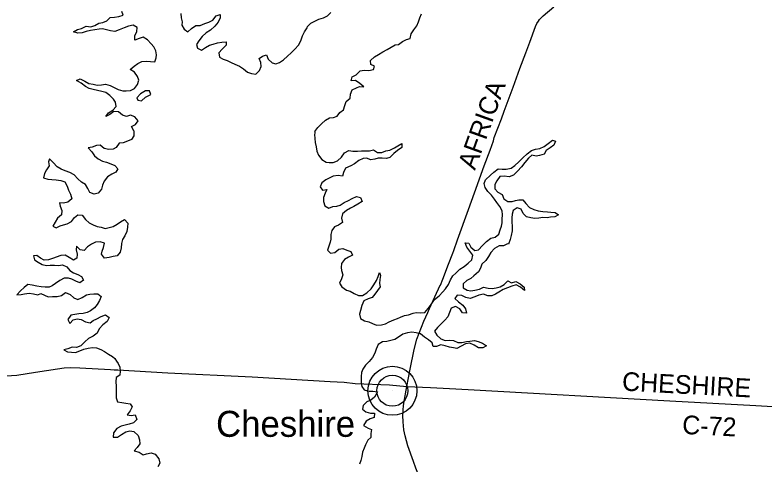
# Model space of a CAD drawing. Extents: x 1674899 to 2057726, y 653888 to 988278.
# Drawn here: x 1833082 to 1845104, y 814535 to 821739 of the extents above; entities that cross this region are included whole.
import ezdxf

# ---------------------------------------------------------------- set-up
doc = ezdxf.new("R2010")
doc.units = 0
for name, color, linetype in [('GM_X_County_Road', 7, 'Continuous'), ('GM_X_County_Road_Text', 7, 'Continuous'), ('GM_X_Major_Lake', 7, 'Continuous'), ('GM_X_Unincorporated', 7, 'Continuous'), ('GM_X_Unincorporated_Location', 7, 'Continuous'), ('GM_X_Unincorporated_Text', 7, 'Continuous')]:
    doc.layers.add(name, color=color, linetype=linetype)

msp = doc.modelspace()

# ---------------------------------------------------------------- linework, layer by layer
at = {"layer": 'GM_X_County_Road'}
for points in [[(1840108, 817915), (1840125, 817960), (1840185, 818129), (1840360, 818619), (1840456, 818888), (1840615, 819321), (1840707, 819568), (1840763, 819722), (1840773, 819774), (1840889, 820072), (1840934, 820196), (1841077, 820583), (1841186, 820882), (1841282, 821134), (1841343, 821301), (1841435, 821553), (1841459, 821602), (1841482, 821642), (1841498, 821666), (1841562, 821727), (1841728, 821872)], [(1839372, 815780), (1839425, 816059), (1839488, 816370), (1839533, 816537), (1839646, 816828), (1839707, 816968), (1839735, 817030), (1839908, 817404), (1839909, 817406), (1839949, 817498), (1840041, 817739), (1840108, 817915)], [(1831958, 816015), (1832323, 815989), (1832460, 815979), (1832837, 815953), (1832930, 815950), (1833024, 815953), (1833112, 815962), (1833413, 816008), (1833762, 816064), (1833870, 816076), (1833979, 816082), (1834125, 816080), (1834617, 816051), (1834676, 816048), (1834735, 816046), (1835535, 816000), (1836888, 815933), (1838141, 815859), (1838366, 815848), (1838544, 815828), (1839093, 815806), (1839372, 815780)], [(1842846, 805301), (1842837, 805328), (1842772, 805518), (1842519, 806229), (1841146, 810217), (1840928, 810827), (1840065, 813066), (1839518, 814468), (1839479, 814577), (1839387, 814825), (1839342, 814985), (1839324, 815084), (1839310, 815214), (1839307, 815315), (1839311, 815371), (1839312, 815408), (1839319, 815463), (1839325, 815513), (1839372, 815780)], [(1839372, 815780), (1839750, 815761), (1840057, 815746), (1840358, 815730), (1843594, 815549), (1844974, 815476), (1845607, 815434), (1845771, 815433), (1845813, 815443)]]:
    msp.add_lwpolyline(points, dxfattribs=at)
at = {"layer": 'GM_X_Major_Lake'}
for points in [[(1834990, 819882), (1834954, 819950), (1835018, 819982), (1835058, 820040), (1835006, 820104), (1834935, 820133), (1834869, 820109), (1834805, 820133), (1834741, 820187), (1834669, 820190), (1834605, 820142), (1834539, 820112), (1834585, 820168), (1834651, 820210), (1834707, 820270), (1834697, 820338), (1834662, 820388), (1834602, 820448), (1834538, 820494), (1834476, 820509), (1834404, 820525), (1834337, 820543), (1834273, 820561), (1834211, 820594), (1834143, 820646), (1834071, 820688), (1834129, 820716), (1834201, 820676), (1834265, 820639), (1834335, 820629), (1834399, 820613), (1834471, 820617), (1834535, 820630), (1834609, 820608), (1834674, 820574), (1834738, 820544), (1834814, 820521), (1834866, 820523), (1834934, 820525), (1835000, 820557), (1835046, 820625), (1835070, 820691), (1835049, 820753), (1834999, 820819), (1834933, 820863), (1834993, 820917), (1835053, 820959), (1835117, 820991), (1835185, 821000), (1835329, 820988), (1835349, 821050), (1835354, 821100), (1835344, 821162), (1835310, 821228), (1835266, 821278), (1835209, 821341), (1835141, 821383), (1835073, 821363), (1835007, 821335), (1835003, 821405), (1835039, 821473), (1835045, 821539), (1834978, 821578), (1834902, 821560), (1834832, 821534), (1834756, 821498), (1834686, 821475), (1834616, 821483), (1834552, 821501), (1834486, 821515), (1834432, 821509), (1834362, 821502), (1834296, 821492), (1834226, 821472), (1834158, 821450), (1834092, 821445), (1834020, 821469), (1834084, 821505), (1834152, 821522), (1834224, 821558), (1834300, 821550), (1834364, 821572), (1834426, 821610), (1834492, 821617), (1834556, 821643), (1834612, 821697), (1834680, 821705), (1834746, 821712), (1834818, 821736), (1834799, 821792)], [(1835744, 821763), (1835747, 821695), (1835763, 821629), (1835761, 821577), (1835795, 821513), (1835854, 821470), (1835917, 821520), (1835987, 821570), (1836055, 821568), (1836129, 821601), (1836191, 821623), (1836257, 821655), (1836309, 821723), (1836373, 821747), (1836377, 821695), (1836343, 821625), (1836290, 821561), (1836218, 821497), (1836152, 821451), (1836084, 821395), (1836032, 821326), (1835994, 821266), (1836009, 821204), (1836075, 821175), (1836139, 821219), (1836203, 821253), (1836265, 821269), (1836331, 821294), (1836401, 821304), (1836473, 821310), (1836471, 821254), (1836407, 821192), (1836351, 821130), (1836363, 821062), (1836422, 821030), (1836488, 821006), (1836552, 820979), (1836612, 820949), (1836684, 820915), (1836752, 820873), (1836815, 820820), (1836879, 820798), (1836947, 820788), (1837007, 820848), (1837031, 820912), (1837030, 820974), (1837002, 821040), (1837054, 821080), (1837120, 821097), (1837144, 821029), (1837208, 820971), (1837271, 820957), (1837325, 820977), (1837392, 821020), (1837458, 821078), (1837514, 821134), (1837576, 821192)], [(1837769, 821531), (1837775, 821553), (1837831, 821609), (1837959, 821673), (1838033, 821691), (1838097, 821726), (1838152, 821776)], [(1837897, 819867), (1837945, 819936), (1838001, 819991), (1838064, 820051), (1838128, 820087), (1838194, 820095), (1838252, 820113), (1838296, 820175), (1838352, 820216), (1838374, 820288), (1838400, 820352), (1838462, 820402), (1838467, 820470), (1838495, 820536), (1838563, 820572), (1838613, 820590), (1838681, 820587), (1838615, 820638), (1838547, 820686), (1838477, 820680), (1838494, 820746), (1838558, 820780), (1838622, 820842), (1838688, 820856), (1838760, 820849), (1838836, 820865), (1838852, 820917), (1838792, 820943), (1838786, 821011), (1838850, 821067), (1838915, 821105), (1838985, 821149), (1839057, 821184), (1839185, 821260), (1839237, 821264), (1839299, 821312), (1839367, 821343), (1839425, 821363), (1839439, 821435), (1839483, 821499), (1839532, 821563), (1839560, 821629), (1839580, 821695), (1839606, 821757)], [(1837576, 821192), (1837630, 821254), (1837668, 821326), (1837699, 821402), (1837729, 821466), (1837769, 821531)], [(1835176, 820524), (1835094, 820475), (1835039, 820411), (1835055, 820373), (1835110, 820363)], [(1835110, 820363), (1835179, 820420), (1835263, 820465), (1835240, 820522), (1835176, 820524)], [(1834990, 819882), (1834989, 819874), (1834992, 819802), (1834954, 819740), (1834886, 819713), (1834820, 819685), (1834756, 819681), (1834705, 819611), (1834655, 819588), (1834587, 819582), (1834515, 819598), (1834450, 819651), (1834388, 819647), (1834320, 819617), (1834256, 819608), (1834315, 819545), (1834359, 819481), (1834418, 819433), (1834486, 819394), (1834552, 819376), (1834622, 819352), (1834686, 819323), (1834735, 819269), (1834699, 819217), (1834637, 819183), (1834569, 819142), (1834514, 819074), (1834486, 819008), (1834469, 818944), (1834419, 818880), (1834351, 818866), (1834281, 818893), (1834250, 818957), (1834216, 819019), (1834152, 819056), (1834089, 819112), (1834033, 819172), (1833960, 819213), (1833886, 819237), (1833822, 819266), (1833758, 819304), (1833697, 819372), (1833637, 819433), (1833619, 819381), (1833629, 819319), (1833586, 819257), (1833558, 819197), (1833542, 819127), (1833607, 819105), (1833675, 819100), (1833745, 819094), (1833815, 819082), (1833883, 819061), (1833920, 818995), (1833940, 818927), (1833972, 818864), (1833995, 818788), (1833931, 818735), (1833863, 818719), (1833797, 818727), (1833807, 818671), (1833836, 818601), (1833826, 818535), (1833765, 818481), (1833729, 818415), (1833689, 818353), (1833742, 818325), (1833809, 818357), (1833859, 818371), (1833919, 818388), (1833987, 818424), (1834039, 818490), (1834089, 818532), (1834159, 818527), (1834211, 818459), (1834270, 818402), (1834336, 818372), (1834400, 818348), (1834464, 818333), (1834530, 818311), (1834596, 818329), (1834656, 818346), (1834724, 818384), (1834774, 818418), (1834842, 818458), (1834892, 818397), (1834887, 818333), (1834879, 818265), (1834846, 818197), (1834810, 818135), (1834794, 818071), (1834787, 818005), (1834771, 817935), (1834723, 817874), (1834657, 817862), (1834593, 817850), (1834521, 817837), (1834473, 817899), (1834479, 817949), (1834504, 818011), (1834516, 818077)], [(1837897, 819867), (1837893, 819845), (1837889, 819823), (1837894, 819755), (1837898, 819695), (1837916, 819622), (1837925, 819556), (1837951, 819488), (1838007, 819418), (1838074, 819377), (1838126, 819371), (1838190, 819373), (1838256, 819398), (1838320, 819460), (1838371, 819526), (1838439, 819564), (1838503, 819555), (1838577, 819553), (1838643, 819560), (1838709, 819558), (1838773, 819558), (1838837, 819573), (1838902, 819531), (1838968, 819535), (1839034, 819558), (1839100, 819572), (1839174, 819608), (1839225, 819637), (1839289, 819679), (1839292, 819615), (1839224, 819565), (1839164, 819516), (1839098, 819452), (1839046, 819438), (1838974, 819443), (1838910, 819441), (1838860, 819423), (1838790, 819416), (1838728, 819440), (1838668, 819438), (1838600, 819403), (1838532, 819353), (1838473, 819317), (1838387, 819282), (1838357, 819214), (1838339, 819152), (1838269, 819162), (1838189, 819152), (1838135, 819127), (1838070, 819093), (1838006, 819047), (1837982, 818981), (1838020, 818927), (1838088, 818939), (1838061, 818879), (1838035, 818813), (1838034, 818747), (1838056, 818679), (1838120, 818638), (1838184, 818664), (1838248, 818674), (1838300, 818687), (1838368, 818729), (1838436, 818765), (1838496, 818794), (1838562, 818828), (1838628, 818810), (1838656, 818748), (1838584, 818702), (1838521, 818664), (1838469, 818642), (1838405, 818603), (1838341, 818547), (1838322, 818479), (1838340, 818411), (1838272, 818369), (1838210, 818342), (1838169, 818280), (1838153, 818216), (1838151, 818144), (1838142, 818094), (1838118, 818030), (1838098, 817968), (1838145, 817915), (1838213, 817929), (1838279, 817983), (1838343, 817994), (1838409, 817964), (1838475, 817942), (1838499, 817888), (1838435, 817856), (1838370, 817814), (1838322, 817750), (1838316, 817690), (1838321, 817640), (1838343, 817572), (1838323, 817506), (1838288, 817436), (1838330, 817376), (1838401, 817326), (1838463, 817307)], [(1838463, 817307), (1838527, 817273), (1838595, 817238), (1838659, 817238), (1838731, 817282), (1838797, 817343), (1838843, 817411), (1838886, 817477), (1838912, 817545), (1838933, 817609), (1838948, 817559), (1838940, 817493), (1838931, 817429), (1838945, 817377), (1838901, 817321), (1838858, 817261), (1838814, 817207), (1838750, 817186), (1838682, 817152), (1838648, 817078), (1838625, 817000), (1838611, 816938), (1838630, 816872), (1838694, 816831), (1838760, 816817), (1838822, 816787), (1838887, 816762), (1838965, 816770), (1839031, 816784), (1839088, 816817), (1839162, 816847), (1839220, 816867), (1839270, 816892), (1839332, 816918), (1839396, 816930), (1839472, 816953), (1839522, 816967), (1839586, 816959), (1839662, 816964), (1839712, 817028), (1839760, 817094), (1839817, 817172), (1839889, 817231), (1839948, 817295), (1839994, 817347), (1840040, 817415), (1840071, 817491), (1840109, 817553), (1840159, 817598), (1840221, 817660), (1840292, 817706), (1840358, 817755), (1840416, 817811), (1840429, 817883), (1840385, 817948), (1840336, 818016), (1840308, 818084), (1840364, 818078), (1840399, 818012), (1840461, 817959), (1840523, 817973), (1840587, 818041), (1840652, 818106), (1840722, 818156), (1840788, 818176), (1840846, 818223), (1840871, 818291), (1840891, 818351), (1840899, 818403), (1840900, 818465), (1840906, 818531), (1840900, 818599), (1840865, 818666), (1840815, 818730), (1840776, 818782), (1840728, 818847), (1840671, 818907), (1840631, 818973), (1840611, 819037), (1840634, 819093), (1840716, 819171), (1840766, 819215), (1840837, 819268), (1840899, 819264), (1840966, 819264), (1841048, 819281), (1841107, 819325), (1841167, 819385), (1841235, 819449), (1841300, 819510), (1841374, 819566), (1841438, 819588), (1841506, 819597), (1841576, 819631), (1841642, 819675), (1841707, 819730), (1841760, 819712), (1841730, 819652), (1841672, 819610), (1841606, 819565), (1841573, 819505)], [(1841573, 819505), (1841503, 819485), (1841449, 819475), (1841379, 819490), (1841323, 819444), (1841267, 819370), (1841212, 819304), (1841146, 819231), (1841082, 819169), (1841014, 819141), (1840936, 819152), (1840864, 819148), (1840816, 819080), (1840785, 819018), (1840785, 818950), (1840830, 818898), (1840900, 818860), (1840930, 818791), (1840991, 818749), (1841061, 818749), (1841117, 818762), (1841167, 818774), (1841233, 818772), (1841281, 818714), (1841340, 818651), (1841410, 818617), (1841480, 818598), (1841556, 818588), (1841628, 818582), (1841684, 818577), (1841751, 818569), (1841803, 818533), (1841749, 818499), (1841679, 818495), (1841625, 818483), (1841553, 818490), (1841489, 818480), (1841427, 818474), (1841361, 818487), (1841291, 818501), (1841238, 818556), (1841206, 818624), (1841143, 818646), (1841080, 818604), (1841062, 818541), (1841056, 818486), (1841055, 818418), (1841063, 818344), (1841060, 818274), (1841046, 818202), (1841028, 818138), (1841001, 818062)], [(1834516, 818077), (1834450, 818101), (1834376, 818094), (1834312, 818064), (1834248, 818018), (1834190, 817960), (1834130, 817971), (1834070, 818029), (1834064, 817971), (1834082, 817903), (1834077, 817837), (1834019, 817807), (1833951, 817850), (1833888, 817884), (1833818, 817880), (1833682, 817833), (1833619, 817809), (1833552, 817806), (1833492, 817836), (1833432, 817878), (1833378, 817877), (1833396, 817808), (1833455, 817772), (1833517, 817734), (1833585, 817719), (1833647, 817727), (1833717, 817723), (1833781, 817718), (1833847, 817730), (1833916, 817698), (1833962, 817637), (1834022, 817603), (1834090, 817575), (1834149, 817542), (1834179, 817486), (1834121, 817442), (1834059, 817469), (1833993, 817499), (1833941, 817515), (1833871, 817514), (1833799, 817480), (1833731, 817432), (1833681, 817395), (1833629, 817373), (1833565, 817371), (1833501, 817378), (1833433, 817390), (1833359, 817402), (1833289, 817415), (1833229, 817369), (1833169, 817315), (1833113, 817251), (1833183, 817253), (1833237, 817267), (1833311, 817276), (1833378, 817264), (1833446, 817248), (1833496, 817269), (1833558, 817243), (1833616, 817217), (1833684, 817220), (1833758, 817220), (1833828, 817240), (1833894, 817289), (1833966, 817257), (1834025, 817201), (1834091, 817174), (1834161, 817204), (1834229, 817248), (1834281, 817261), (1834345, 817265), (1834411, 817263), (1834467, 817222), (1834439, 817158), (1834402, 817095), (1834356, 817039), (1834292, 816993), (1834238, 816967), (1834176, 816948), (1834104, 816946), (1834044, 816936), (1833980, 816921), (1833929, 816851), (1833963, 816787), (1834017, 816846), (1834081, 816864), (1834143, 816856), (1834215, 816817), (1834287, 816801), (1834337, 816835), (1834397, 816864), (1834465, 816904), (1834537, 816928), (1834591, 816883), (1834564, 816821), (1834490, 816768), (1834432, 816702), (1834403, 816632), (1834335, 816584), (1834261, 816547), (1834203, 816495)], [(1841001, 818062), (1840989, 818066), (1840921, 818033), (1840851, 818035), (1840779, 817993), (1840721, 817930), (1840680, 817862), (1840638, 817798), (1840576, 817740), (1840555, 817678), (1840521, 817618), (1840449, 817555), (1840396, 817511), (1840334, 817477), (1840274, 817428), (1840276, 817362), (1840339, 817325), (1840401, 817315), (1840463, 817322), (1840535, 817340), (1840603, 817370), (1840677, 817357), (1840741, 817353), (1840803, 817359), (1840867, 817376), (1840935, 817414), (1840992, 817476), (1841053, 817443), (1841123, 817463), (1841189, 817423), (1841257, 817374), (1841258, 817320), (1841195, 817373), (1841127, 817407), (1841055, 817387), (1840989, 817360), (1840919, 817334), (1840847, 817290), (1840796, 817261), (1840734, 817233), (1840672, 817235), (1840601, 817258), (1840527, 817244), (1840463, 817216), (1840386, 817189), (1840317, 817205), (1840253, 817237), (1840181, 817242), (1840141, 817190), (1840202, 817136), (1840268, 817085), (1840315, 817023), (1840331, 816957), (1840267, 816959), (1840220, 817025), (1840152, 817064), (1840084, 817034), (1840055, 816968), (1840029, 816896), (1839981, 816843), (1839926, 816789), (1839862, 816723), (1839814, 816665), (1839851, 816603), (1839915, 816543), (1839987, 816518), (1840055, 816520), (1840121, 816515), (1840188, 816485), (1840254, 816487), (1840330, 816498), (1840384, 816506), (1840456, 816514), (1840518, 816499), (1840584, 816475), (1840649, 816429), (1840591, 816397), (1840523, 816399), (1840454, 816444), (1840382, 816474), (1840312, 816462), (1840244, 816425), (1840176, 816389), (1840122, 816397), (1840056, 816408), (1839984, 816432), (1839916, 816446), (1839850, 816419), (1839796, 816419), (1839779, 816479), (1839721, 816526), (1839657, 816568), (1839592, 816624), (1839520, 816641), (1839452, 816649), (1839382, 816640), (1839308, 816616), (1839240, 816570), (1839178, 816533), (1839112, 816515), (1839048, 816503)], [(1834203, 816495), (1834137, 816433), (1834070, 816406), (1833999, 816408), (1833932, 816384), (1833868, 816367), (1833922, 816332), (1833990, 816328), (1834052, 816326), (1834122, 816353), (1834186, 816377), (1834258, 816393), (1834326, 816402), (1834388, 816400), (1834458, 816372), (1834518, 816341), (1834583, 816299), (1834649, 816262), (1834685, 816230)], [(1839048, 816503), (1838978, 816496), (1838909, 816450), (1838879, 816380), (1838855, 816312), (1838820, 816244), (1838766, 816182), (1838706, 816119), (1838665, 816055), (1838645, 816003), (1838637, 815937), (1838638, 815883)], [(1834685, 816230), (1834712, 816187), (1834738, 816146), (1834762, 816089), (1834771, 816027), (1834763, 815959), (1834704, 815923)], [(1834704, 815923), (1834698, 815856), (1834704, 815786), (1834706, 815724), (1834707, 815660), (1834705, 815594), (1834726, 815531), (1834796, 815523), (1834860, 815513), (1834928, 815502), (1834964, 815452), (1834933, 815388), (1834883, 815324), (1834947, 815314), (1835009, 815322), (1835038, 815251), (1834982, 815198), (1834912, 815174), (1834848, 815158), (1834784, 815141), (1834714, 815107), (1834663, 815035), (1834659, 814965), (1834729, 814963), (1834793, 815011), (1834859, 815052), (1834923, 815066), (1834987, 815054), (1835057, 814993), (1835082, 814925), (1835088, 814857), (1835044, 814799), (1834997, 814745), (1835073, 814723), (1835137, 814680), (1835195, 814700), (1835265, 814712), (1835333, 814691), (1835392, 814619), (1835408, 814549), (1835375, 814489)], [(1838638, 815883), (1838637, 815831), (1838651, 815777), (1838685, 815724), (1838739, 815709), (1838768, 815702)], [(1838768, 815702), (1838825, 815702), (1838900, 815694), (1838854, 815609), (1838794, 815558), (1838728, 815534), (1838670, 815474), (1838659, 815414), (1838713, 815374), (1838787, 815351), (1838851, 815349), (1838848, 815283), (1838784, 815261), (1838718, 815224), (1838678, 815154), (1838751, 815109), (1838803, 815089), (1838791, 815025), (1838796, 814959), (1838744, 814917), (1838706, 814845), (1838686, 814787), (1838659, 814724), (1838647, 814658), (1838632, 814592), (1838612, 814530)]]:
    msp.add_lwpolyline(points, dxfattribs=at)
at = {"layer": 'GM_X_Unincorporated'}
for radius in [393, 249]:
    msp.add_circle((1839139, 815710), radius, dxfattribs=at)
at = {"layer": 'GM_X_Unincorporated_Location'}
msp.add_line((1839139, 815710), (1839139, 815710), dxfattribs=at)

# ---------------------------------------------------------------- texts
at = {"layer": 'GM_X_County_Road_Text'}
for s, rotation, p in [('AFRICA', 70.2091, (1840465, 819237)), ('CHESHIRE', 356.9062, (1842820, 815714)), ('C-72', 357.2576, (1843786, 815018))]:
    msp.add_text(s, height=300, rotation=rotation, dxfattribs=at).set_placement(p)
at = {"layer": 'GM_X_Unincorporated_Text'}
msp.add_text('Cheshire', height=417, rotation=0, dxfattribs=at).set_placement((1836309, 814971))

doc.saveas('drawing.dxf')
